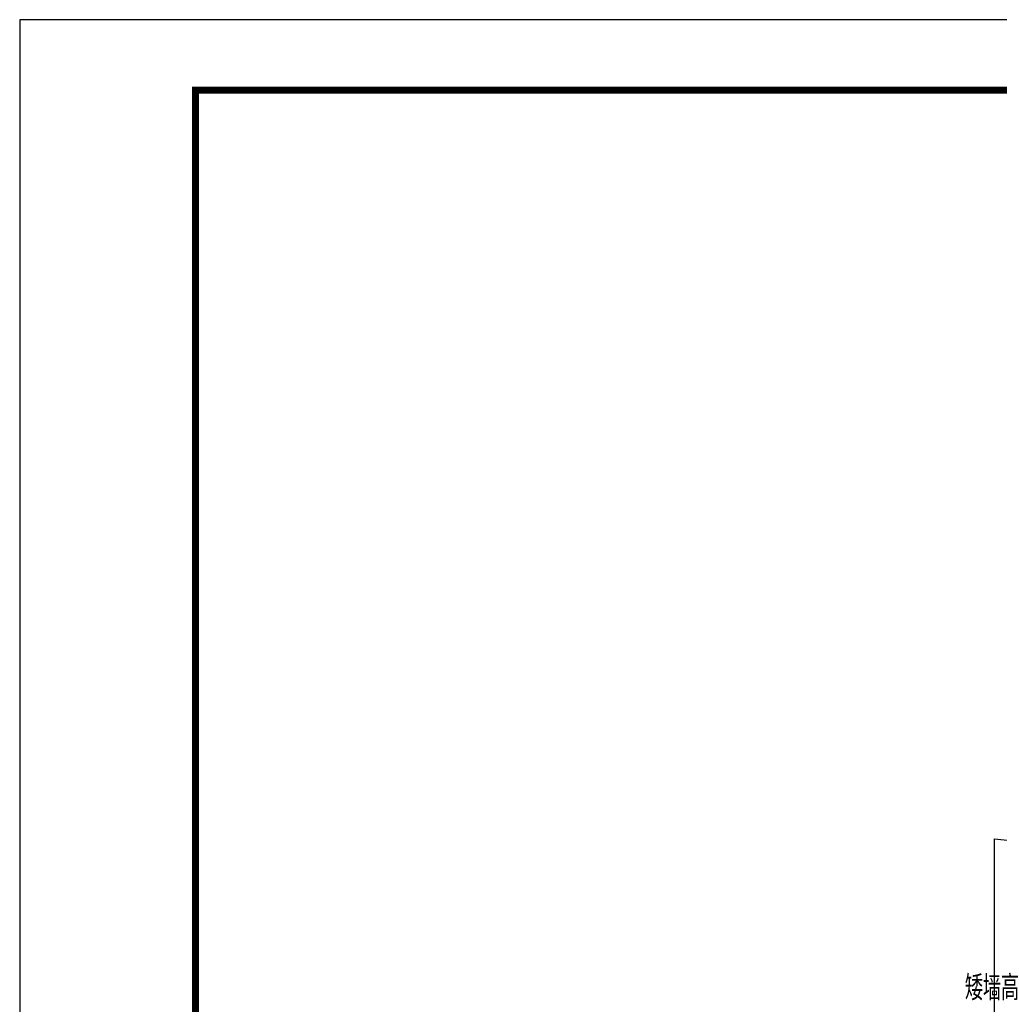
# Model space of a CAD drawing. Extents: x 797781 to 1255204, y 21234 to 1024248.
# Tile 505 of 656: x 881593 to 895525, y 591037 to 605038. Entities that reach past the tile are written whole.
import ezdxf

# ---------------------------------------------------------------- set-up
doc = ezdxf.new("R2010")
doc.units = 0
doc.header["$LTSCALE"] = 1000
doc.header["$MEASUREMENT"] = 0
for name, color, linetype in [('230303生产综合楼-平面图_t8$0$PUB_TITLE', 4, 'Continuous'), ('230303生产综合楼-平面图_t8$0$看线', 115, 'Continuous'), ('PUB_TEXT', 7, 'Continuous')]:
    doc.layers.add(name, color=color, linetype=linetype)
doc.styles.add('_TCH_DIM', font='SIMPLEX', dxfattribs={"bigfont": 'GBCBIG'})

# ---------------------------------------------------------------- blocks, each defined once
blk = doc.blocks.new('AQ6-8')
at = {"layer": 'PUB_TEXT', "style": '_TCH_DIM'}
blk.add_text('矮墙高', height=357.4, dxfattribs=at).set_placement((1022598, 586018))

msp = doc.modelspace()

# ---------------------------------------------------------------- linework, layer by layer
at = {"layer": '230303生产综合楼-平面图_t8$0$PUB_TITLE'}
msp.add_lwpolyline([(881593.5, 545638.1), (1007693.5, 545638.1), (1007693.5, 605038.1), (881593.5, 605038.1)], close=True, dxfattribs=at)
at = {"layer": '230303生产综合楼-平面图_t8$0$PUB_TITLE', "const_width": 100}
msp.add_lwpolyline([(884093.5, 546638.1), (1006693.5, 546638.1), (1006693.5, 604038.1), (884093.5, 604038.1)], close=True, dxfattribs=at)
at = {"layer": '230303生产综合楼-平面图_t8$0$看线'}
msp.add_lwpolyline([(895458, 569181.9), (895458, 593389.6), (921394.7, 590662.2), (989958, 590662.2), (989958, 566462.2), (921321.3, 566462.2)], dxfattribs=at)

# ---------------------------------------------------------------- block references
msp.add_blockref('AQ6-8', (-127563.3, 5074.6))

doc.saveas('drawing.dxf')
